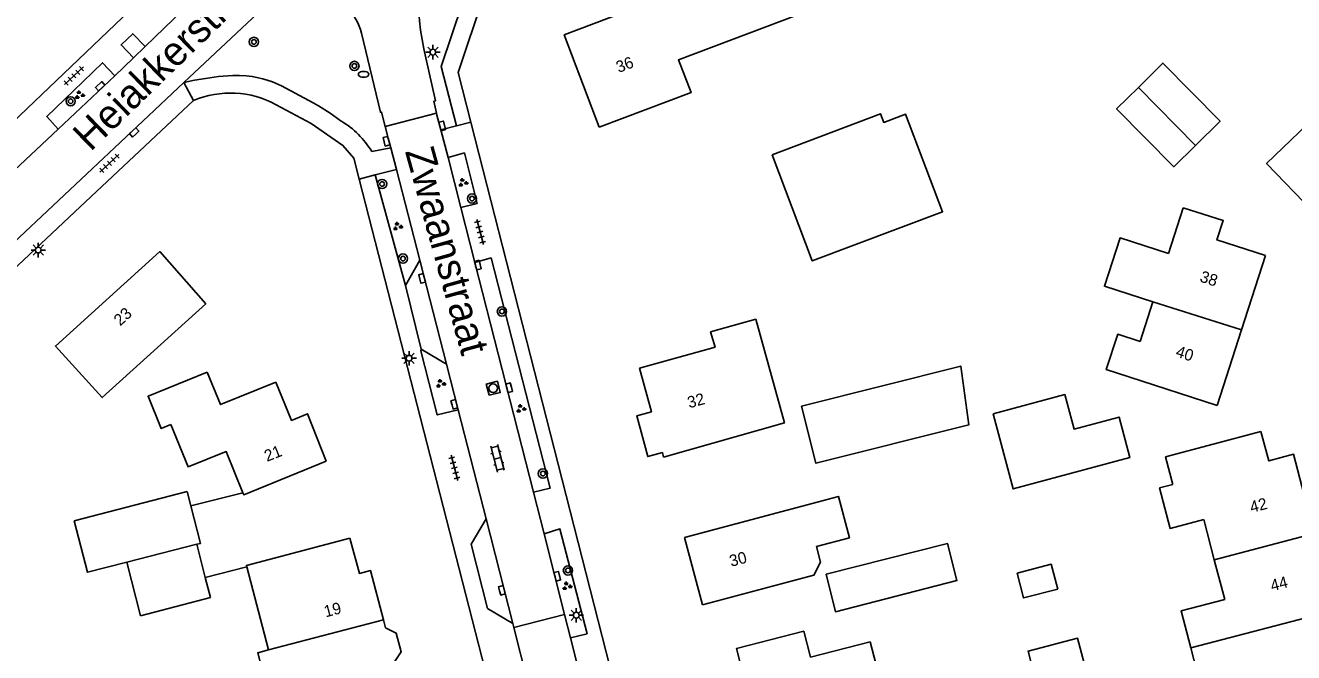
# Model space of a CAD drawing. Extents: x 136000 to 138005, y 398500 to 400500.
# Drawn here: x 137599.4 to 137708.8, y 399209.6 to 399263.7 of the extents above; entities that cross this region are included whole.
import ezdxf

# ---------------------------------------------------------------- set-up
doc = ezdxf.new("R2010")
doc.units = 0
for name, color, linetype in [('gg-afsc-erfafscheiding', 7, 'Continuous'), ('gg-afsc-muur', 7, 'Continuous'), ('gg-anno-huisnummerreeks BGT', 7, 'Continuous'), ('gg-anno-openbare ruimte label', 7, 'Continuous'), ('gg-bbg-bijgebouw', 7, 'Continuous'), ('gg-bbg-gedigitaliseerde bebouwing', 7, 'Continuous'), ('gg-bbg-gedigitaliseerde bijgebouw', 7, 'Continuous'), ('gg-bbg-hoofdgebouw', 7, 'Continuous'), ('gg-bbg-tussenscheiding', 7, 'Continuous'), ('gg-knt-verharding', 7, 'Continuous'), ('gg-knt-verharding nz', 7, 'Continuous'), ('gt-grn-weggrens', 7, 'Continuous'), ('gt-symb-boom', 7, 'Continuous'), ('gt-symb-brandkraan', 7, 'Continuous'), ('gt-symb-groenvak', 7, 'Continuous'), ('gt-symb-klinker verharding', 7, 'Continuous'), ('gt-symb-kolk', 7, 'Continuous'), ('gt-symb-lichtmast', 7, 'Continuous'), ('gt-symb-rioolschacht', 7, 'Continuous'), ('gt-symb-tegel verharding', 7, 'Continuous')]:
    doc.layers.add(name, color=color, linetype=linetype)

# ---------------------------------------------------------------- blocks, each defined once
blk = doc.blocks.new('gt0-BOOM')
at = {"layer": 'gt-symb-boom'}
for radius in [0.4, 0.2]:
    blk.add_circle((0, 0), radius, dxfattribs=at)
blk = doc.blocks.new('gt0-KOLK')
at = {"layer": 'gt-symb-kolk'}
blk.add_lwpolyline([(0, 0), (0.37, 0), (0.37, 0.4), (-0.38, 0.4), (-0.38, 0), (0, 0)], dxfattribs=at)
blk = doc.blocks.new('gt0-GRVAK')
at = {"layer": 'gt-symb-groenvak'}
for p, q in [((-0.11, 0.19), (-0.23, 0.24)), ((-0.18, 0.15), (0.09, 0.15)), ((-0.09, 0.21), (-0.16, 0.32)), ((-0.05, 0.21), (-0.05, 0.39)), ((0, 0.21), (0.06, 0.32)), ((0.01, 0.19), (0.13, 0.24)), ((0.26, -0.05), (0.2, 0.06)), ((0.3, -0.05), (0.3, 0.13)), ((0.35, -0.05), (0.41, 0.06)), ((-0.24, -0.23), (-0.36, -0.18)), ((-0.32, -0.26), (-0.05, -0.26)), ((-0.23, -0.21), (-0.29, -0.1)), ((-0.18, -0.2), (-0.18, -0.02)), ((-0.14, -0.21), (-0.07, -0.1)), ((-0.12, -0.23), (0, -0.18)), ((0.24, -0.07), (0.12, -0.02)), ((0.17, -0.11), (0.44, -0.11)), ((0.37, -0.07), (0.49, -0.02))]:
    blk.add_line(p, q, dxfattribs=at)
blk = doc.blocks.new('gt0-LMAST')
at = {"layer": 'gt-symb-lichtmast'}
for p, q in [((-0.18, 0.17), (-0.45, 0.44)), ((-0.01, 0.25), (-0.01, 0.62)), ((0.17, 0.17), (0.44, 0.44)), ((-0.26, 0), (-0.63, 0)), ((-0.18, -0.18), (-0.45, -0.45)), ((-0.01, -0.25), (-0.01, -0.63)), ((0.44, -0.45), (0.17, -0.18)), ((0.24, 0), (0.62, 0))]:
    blk.add_line(p, q, dxfattribs=at)
blk.add_circle((-0.01, 0), 0.25, dxfattribs=at)
blk = doc.blocks.new('gt0-TEG1')
at = {"layer": 'gt-symb-tegel verharding'}
for p, q in [((-1.12, 0), (1.12, 0)), ((-0.9, -0.25), (-0.9, 0.25)), ((-0.45, -0.25), (-0.45, 0.25)), ((0, -0.25), (0, 0.25)), ((0.45, -0.25), (0.45, 0.25)), ((0.9, -0.25), (0.9, 0.25))]:
    blk.add_line(p, q, dxfattribs=at)
blk = doc.blocks.new('gt0-BR')
at = {"layer": 'gt-symb-brandkraan'}
for centre, radius, start, end in [((-0.24, 0), 0.206, 107.5669, 252.4331), ((0.6, -2.66), 3, 106.892, 107.5669), ((0, -0.69), 0.938, 73.108, 106.892), ((-0.6, -2.66), 3, 72.4331, 73.108), ((0.24, 0), 0.206, 287.567, 72.4331), ((0.6, 2.66), 3, 252.4331, 253.108), ((0, 0.69), 0.938, 253.108, 286.8921), ((-0.6, 2.66), 3, 286.8921, 287.567)]:
    blk.add_arc(centre, radius, start, end, dxfattribs=at)
blk = doc.blocks.new('gt0-RS')
at = {"layer": 'gt-symb-rioolschacht'}
blk.add_lwpolyline([(-0.5, -0.5), (0.5, -0.5), (0.5, 0.5), (-0.5, 0.5)], close=True, dxfattribs=at)
blk.add_circle((0, 0), 0.375, dxfattribs=at)
blk = doc.blocks.new('gt0-KL1')
at = {"layer": 'gt-symb-klinker verharding'}
for p, q in [((-1.15, 0.3), (1.15, 0.3)), ((-1, -0.3), (-1, 0.3)), ((-0.5, 0.3), (-0.5, 0.45)), ((0, -0.3), (0, 0.3)), ((0.5, 0.3), (0.5, 0.45)), ((1, -0.3), (1, 0.3)), ((-1.15, -0.3), (1.15, -0.3)), ((-0.5, -0.45), (-0.5, -0.3)), ((0.5, -0.45), (0.5, -0.3))]:
    blk.add_line(p, q, dxfattribs=at)

msp = doc.modelspace()

# ---------------------------------------------------------------- linework, layer by layer
at = {"layer": 'gg-afsc-erfafscheiding'}
msp.add_line((137618.51, 399217.05), (137614.94, 399216.13), dxfattribs=at)
at = {"layer": 'gg-afsc-muur'}
msp.add_line((137613.69, 399222.29), (137618.18, 399223.43), dxfattribs=at)
at = {"layer": 'gg-bbg-bijgebouw'}
for p, q in [((137613.69, 399222.29), (137613.37, 399223.55)), ((137614.94, 399216.13), (137614.21, 399218.99)), ((137614.94, 399216.13), (137615.39, 399214.39))]:
    msp.add_line(p, q, dxfattribs=at)
msp.add_lwpolyline([(137614.21, 399218.99), (137614.52, 399219.07), (137613.69, 399222.29)], dxfattribs=at)
at = {"layer": 'gg-bbg-gedigitaliseerde bebouwing'}
for p, q in [((137699.24, 399248.01), (137697.96, 399244.06)), ((137696.62, 399239.9), (137695.52, 399236.48)), ((137694.54, 399233.44), (137702.17, 399230.97)), ((137701.01, 399221.12), (137701.92, 399217.66)), ((137620.38, 399209.88), (137618.51, 399217.05)), ((137701.92, 399217.66), (137702.82, 399214.24)), ((137665.56, 399215.85), (137657.81, 399213.78)), ((137699.89, 399210.06), (137701.62, 399203.43))]:
    msp.add_line(p, q, dxfattribs=at)
for points in [[(137648.89, 399254.96), (137656.81, 399257.95), (137655.74, 399260.78), (137672.01, 399266.94), (137669.68, 399273.1), (137653.24, 399266.88)], [(137711.32, 399256.54), (137706.43, 399251.83), (137712.05, 399246)], [(137697.96, 399244.06), (137693.8, 399245.41), (137692.45, 399241.24), (137696.62, 399239.9)], [(137662.39, 399238.39), (137664.86, 399229.46), (137654.45, 399226.51)], [(137695.52, 399236.48), (137693.6, 399237.1), (137692.61, 399234.06), (137694.54, 399233.44)], [(137615.11, 399233.82), (137610.01, 399231.75), (137611.14, 399228.97), (137611.98, 399229.31)], [(137618.18, 399223.43), (137616.75, 399226.98), (137613.46, 399225.66), (137611.98, 399229.31)], [(137705.94, 399228.72), (137697.72, 399226.53), (137698.34, 399224.15)], [(137701.01, 399221.12), (137698.11, 399220.36), (137697.2, 399223.85), (137698.34, 399224.15)], [(137656.26, 399219.57), (137669.52, 399223.11), (137670.47, 399219.55), (137667.63, 399218.79)], [(137665.56, 399215.85), (137667.41, 399216.32), (137667.97, 399217.44), (137667.63, 399218.79)], [(137702.82, 399214.24), (137699.05, 399213.25), (137699.89, 399210.06)], [(137675.83, 399204.56), (137675, 399207.76), (137673.11, 399207.27), (137672.25, 399210.57), (137667.1, 399209.24)], [(137611.49, 399194.95), (137609.81, 399201.35), (137616.27, 399203.03), (137615.82, 399204.75), (137620.42, 399205.96), (137619.46, 399209.64), (137620.38, 399209.88)]]:
    msp.add_lwpolyline(points, dxfattribs=at)
at = {"layer": 'gg-bbg-gedigitaliseerde bijgebouw'}
for p, q in [((137613.37, 399223.55), (137603.63, 399221)), ((137609.36, 399212.81), (137608.17, 399217.44)), ((137609.36, 399212.81), (137615.39, 399214.39))]:
    msp.add_line(p, q, dxfattribs=at)
for points in [[(137700.31, 399253.38), (137702.42, 399255.47), (137697.48, 399260.48), (137695.37, 399258.39)], [(137700.31, 399253.38), (137698.44, 399251.54), (137693.5, 399256.55), (137695.37, 399258.39)], [(137663.8, 399252.58), (137673.15, 399256.12), (137673.43, 399255.37), (137675.3, 399256.08), (137678.49, 399247.66), (137667.26, 399243.42), (137663.8, 399252.58)], [(137666.33, 399230.89), (137667.58, 399225.97), (137680.77, 399229.3), (137680.06, 399234.36), (137666.33, 399230.89)], [(137682.85, 399230.24), (137689.03, 399231.9), (137689.83, 399228.92), (137693.71, 399229.96), (137694.65, 399226.46), (137684.59, 399223.77), (137682.85, 399230.24)], [(137603.63, 399221), (137604.77, 399216.57), (137608.17, 399217.44)], [(137668.45, 399216.4), (137669.26, 399213.17), (137679.73, 399215.86), (137678.92, 399219.05), (137668.45, 399216.4)], [(137684.92, 399216.5), (137687.86, 399217.27), (137688.42, 399215.12), (137685.48, 399214.36), (137684.92, 399216.5)], [(137688.32, 399207.08), (137690.95, 399207.77), (137690.14, 399210.89), (137685.87, 399209.78), (137686.68, 399206.65)]]:
    msp.add_lwpolyline(points, dxfattribs=at)
at = {"layer": 'gg-bbg-hoofdgebouw'}
for p, q in [((137706.34, 399243.89), (137704.27, 399237.48)), ((137704.27, 399237.48), (137702.17, 399230.97)), ((137657.81, 399213.78), (137656.26, 399219.57)), ((137630.3, 399212.47), (137630.48, 399211.79))]:
    msp.add_line(p, q, dxfattribs=at)
for points in [[(137648.89, 399254.96), (137645.88, 399262.92), (137653.63, 399265.86), (137653.24, 399266.88)], [(137706.34, 399243.89), (137702.15, 399245.24), (137702.69, 399246.9), (137699.24, 399248.01)], [(137614.98, 399239.73), (137611.01, 399244.23), (137602.02, 399236.08), (137606.05, 399231.64), (137614.98, 399239.73)], [(137662.39, 399238.39), (137658.49, 399237.31), (137658.89, 399235.99), (137652.36, 399234.19)], [(137652.36, 399234.19), (137653.39, 399230.42), (137652.13, 399230.07), (137653.08, 399226.55), (137654.35, 399226.9), (137654.45, 399226.51)], [(137615.11, 399233.82), (137616.24, 399231.03), (137621.03, 399232.96)], [(137621.03, 399232.96), (137622.37, 399229.67), (137623.75, 399230.24), (137625.37, 399226.17)], [(137705.94, 399228.72), (137706.62, 399226.18), (137708.75, 399226.75), (137710.53, 399219.91)], [(137625.37, 399226.17), (137618.25, 399223.26), (137618.18, 399223.43)], [(137627.41, 399219.52), (137618.48, 399217.17), (137618.51, 399217.05)], [(137627.41, 399219.52), (137628.22, 399216.48), (137629.19, 399216.72), (137630.3, 399212.47)], [(137631.24, 399208.86), (137631.81, 399209.72), (137631.4, 399211.33), (137630.48, 399211.79)], [(137667.1, 399209.24), (137666.52, 399211.49), (137660.72, 399209.99), (137661.3, 399207.74), (137659.54, 399207.29)]]:
    msp.add_lwpolyline(points, dxfattribs=at)
at = {"layer": 'gg-bbg-tussenscheiding'}
for p, q in [((137700.31, 399253.38), (137695.37, 399258.39)), ((137696.62, 399239.9), (137704.27, 399237.48)), ((137614.21, 399218.99), (137608.17, 399217.44)), ((137701.92, 399217.66), (137710.53, 399219.91)), ((137620.38, 399209.88), (137630.3, 399212.47)), ((137699.89, 399210.06), (137712.26, 399213.28))]:
    msp.add_line(p, q, dxfattribs=at)
at = {"layer": 'gg-knt-verharding'}
for p, q in [((137645.57, 399286.16), (137636.74, 399259.68)), ((137611.67, 399268.12), (137605.91, 399262.62)), ((137609.76, 399261.92), (137613.83, 399265.85)), ((137613.1, 399258.82), (137619.43, 399264.77)), ((137608.75, 399260.95), (137609.76, 399261.92)), ((137607.14, 399259.39), (137608.75, 399260.95)), ((137607.14, 399259.39), (137602.26, 399254.79)), ((137636.74, 399259.68), (137637.84, 399255.4)), ((137609.54, 399255.48), (137613.1, 399258.82)), ((137630.44, 399255.03), (137634.87, 399256.18)), ((137609.54, 399255.48), (137562.67, 399211.36)), ((137635.24, 399254.74), (137636.59, 399255.08)), ((137602.26, 399254.79), (137597.99, 399250.78)), ((137635.24, 399254.74), (137635.86, 399252.34)), ((137629.29, 399252.85), (137630.92, 399253.18)), ((137630.92, 399253.18), (137631.43, 399251.32)), ((137635.86, 399252.34), (137636.96, 399248.02)), ((137629.58, 399250.84), (137631.43, 399251.32)), ((137632.21, 399241.32), (137629.58, 399250.84)), ((137633.43, 399243.49), (137631.43, 399251.32)), ((137636.96, 399248.02), (137638.17, 399243.29)), ((137632.21, 399241.32), (137633.43, 399243.49)), ((137638.17, 399243.29), (137643.22, 399223.47)), ((137633.55, 399235.81), (137632.21, 399241.32)), ((137635.72, 399234.52), (137633.55, 399235.81)), ((137636.73, 399230.58), (137635.72, 399234.52)), ((137639.14, 399221.17), (137636.73, 399230.58)), ((137643.22, 399223.47), (137644.14, 399219.89)), ((137644.14, 399219.89), (137645.91, 399212.92)), ((137641.53, 399211.8), (137645.91, 399212.92)), ((137645.91, 399212.92), (137646.43, 399210.92)), ((137641.53, 399211.8), (137641.44, 399212.15)), ((137644.8, 399199), (137641.53, 399211.8)), ((137646.43, 399210.92), (137647.47, 399206.82))]:
    msp.add_line(p, q, dxfattribs=at)
for points in [[(137636.59, 399255.08), (137635.28, 399260.19), (137643.59, 399284.96), (137641.64, 399287.03)], [(137605.91, 399262.62), (137566.59, 399225.08), (137528.24, 399188.08), (137528.29, 399187.77), (137508.83, 399169.28), (137505.62, 399168.85)], [(137609.76, 399261.92), (137608.69, 399263.02), (137607.68, 399262.06), (137608.75, 399260.95)], [(137628.41, 399263.06), (137630.03, 399256.24), (137630.13, 399256.26), (137630.44, 399255.03)], [(137603.57, 399258.08), (137606.08, 399260.52), (137607.14, 399259.39)], [(137634.87, 399256.18), (137634.65, 399257.19), (137634.78, 399257.22), (137633.94, 399260.93)], [(137626.64, 399255.48), (137625.69, 399256.18), (137624.71, 399256.81), (137624.24, 399257.07), (137621.5, 399258.53), (137620.72, 399258.87), (137619.89, 399259.14), (137618.97, 399259.34), (137618.45, 399259.4), (137617.89, 399259.42), (137617.3, 399259.41), (137616.09, 399259.32), (137614.96, 399259.17), (137614, 399259.01), (137613.1, 399258.82)], [(137513.31, 399162.4), (137513.6, 399162.85), (137603.68, 399247.65), (137613.93, 399257.26)], [(137602.26, 399254.79), (137601.27, 399255.87), (137603.57, 399258.08)], [(137621.04, 399256.9), (137624.06, 399255.28), (137626.8, 399253.39), (137627.75, 399252.3), (137628.21, 399250.49)], [(137635.24, 399254.74), (137634.91, 399256), (137634.87, 399256.18)], [(137630.44, 399255.03), (137630.69, 399254.02), (137630.92, 399253.18)], [(137637.84, 399255.4), (137652.23, 399198.99), (137685.83, 399067.95), (137686.71, 399064.71), (137687.6, 399061.92)], [(137635.86, 399252.34), (137637.27, 399252.74), (137638.38, 399248.39), (137636.96, 399248.02)], [(137628.21, 399250.49), (137646.84, 399177.78), (137647.45, 399177.93), (137656.11, 399143.61), (137655.98, 399143.59), (137658.76, 399132.61), (137657.96, 399132.4), (137671.09, 399081.59), (137663.12, 399079.56), (137663.37, 399078.67)], [(137638.17, 399243.29), (137639.58, 399243.69), (137644.67, 399223.84), (137643.22, 399223.47)], [(137636.73, 399230.58), (137634.94, 399230.15), (137633.53, 399235.66), (137633.55, 399235.81)], [(137641.44, 399212.15), (137639.26, 399213.46), (137637.87, 399218.99), (137639.14, 399221.17)], [(137644.14, 399219.89), (137645.51, 399220.31), (137647.85, 399211.27), (137646.43, 399210.92)]]:
    msp.add_lwpolyline(points, dxfattribs=at)
for centre, radius, start, end in [((137656.42, 399266.43), 23.13, 161.5567, 193.7529), ((137623.64, 399261.8), 4.93, 14.8911, 130.8743), ((137617.11, 399249.68), 8.22, 61.418, 112.7712), ((137622.94, 399249.11), 7.37, 30.496, 59.8083)]:
    msp.add_arc(centre, radius, start, end, dxfattribs=at)
at = {"layer": 'gg-knt-verharding nz'}
for p, q in [((137635.72, 399234.52), (137633.43, 399243.49)), ((137641.44, 399212.15), (137639.14, 399221.17))]:
    msp.add_line(p, q, dxfattribs=at)
at = {"layer": 'gt-grn-weggrens'}
for p, q in [((137613.1, 399258.82), (137613.93, 399257.26)), ((137636.59, 399255.08), (137637.84, 399255.4)), ((137629.58, 399250.84), (137628.21, 399250.49))]:
    msp.add_line(p, q, dxfattribs=at)

# ---------------------------------------------------------------- block references
at = {"layer": 'gt-symb-boom'}
for p in [(137619.13, 399262.31), (137627.79, 399260.24), (137603.33, 399257.19), (137637.93, 399248.8), (137640.51, 399239.07), (137644.04, 399225.09), (137646.2, 399216.73)]:
    msp.add_blockref('gt0-BOOM', p, dxfattribs=at)
at = {"layer": 'gt-symb-boom', "rotation": -137.2290713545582}
for p in [(137630.18, 399250.06), (137631.98, 399243.63)]:
    msp.add_blockref('gt0-BOOM', p, dxfattribs=at)
at = {"layer": 'gt-symb-brandkraan'}
msp.add_blockref('gt0-BR', (137628.58, 399259.52), dxfattribs=at)
at = {"layer": 'gt-symb-groenvak'}
for p in [(137604.08, 399257.73), (137637.14, 399250.17), (137631.51, 399246.4), (137635.22, 399232.84), (137642.13, 399230.68), (137646.1, 399215.38)]:
    msp.add_blockref('gt0-GRVAK', p, dxfattribs=at)
at = {"layer": 'gt-symb-klinker verharding', "rotation": -75.64421500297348}
msp.add_blockref('gt0-KL1', (137640.12, 399226.41), dxfattribs=at)
at = {"layer": 'gt-symb-kolk'}
for p, rotation in [((137606.02, 399258.34), 43.25692965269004), ((137635.17, 399255.01), -75.3648677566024), ((137608.95, 399254.37), 43.25692965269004), ((137630.75, 399253.8), 104.43551072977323), ((137638.24, 399243.01), -75.75525752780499), ((137633.43, 399241.86), -75.22727603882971), ((137641.32, 399232.54), 104.00844348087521), ((137636.21, 399231), -75.2272760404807), ((137645.09, 399216.18), -75.75525752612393), ((137640.31, 399214.96), -75.51896562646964)]:
    msp.add_blockref('gt0-KOLK', p, dxfattribs=dict(at, rotation=rotation))
at = {"layer": 'gt-symb-lichtmast'}
for p in [(137634.57, 399261.43), (137600.55, 399244.36), (137632.51, 399235.03), (137646.93, 399212.87)]:
    msp.add_blockref('gt0-LMAST', p, dxfattribs=at)
at = {"layer": 'gt-symb-rioolschacht', "rotation": 14.00844348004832}
msp.add_blockref('gt0-RS', (137639.76, 399232.44), dxfattribs=at)
at = {"layer": 'gt-symb-tegel verharding'}
for p, rotation in [((137603.61, 399259.39), -137.22907135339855), ((137606.67, 399251.85), -137.2290713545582), ((137638.62, 399245.92), -75.1718914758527), ((137636.41, 399225.58), -75.1718914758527)]:
    msp.add_blockref('gt0-TEG1', p, dxfattribs=dict(at, rotation=rotation))

# ---------------------------------------------------------------- texts
at = {"layer": 'gg-anno-huisnummerreeks BGT'}
for s, rotation, p in [('36', 20.7, (137650.57, 399259.63)), ('38', 342.1, (137700.6, 399241.66)), ('23', 42.2, (137607.6, 399237.77)), ('40', 342.1, (137698.52, 399235.2)), ('32', 15.2, (137656.65, 399230.71)), ('21', 21.7, (137620.26, 399226.09)), ('42', 14.6, (137705.13, 399221.69)), ('30', 15, (137660.27, 399217.04)), ('44', 14.6, (137706.9, 399214.92)), ('19', 14.6, (137625.31, 399212.68))]:
    msp.add_text(s, height=1, rotation=rotation, dxfattribs=at).set_placement(p)
at = {"layer": 'gg-anno-openbare ruimte label'}
for s, rotation, p in [('Heiakkerstraat', 44.2, (137605.04, 399252.79)), ('Zwaanstraat', 285.5, (137632.14, 399252.88))]:
    msp.add_text(s, height=2.5, rotation=rotation, dxfattribs=at).set_placement(p)

doc.saveas('drawing.dxf')
